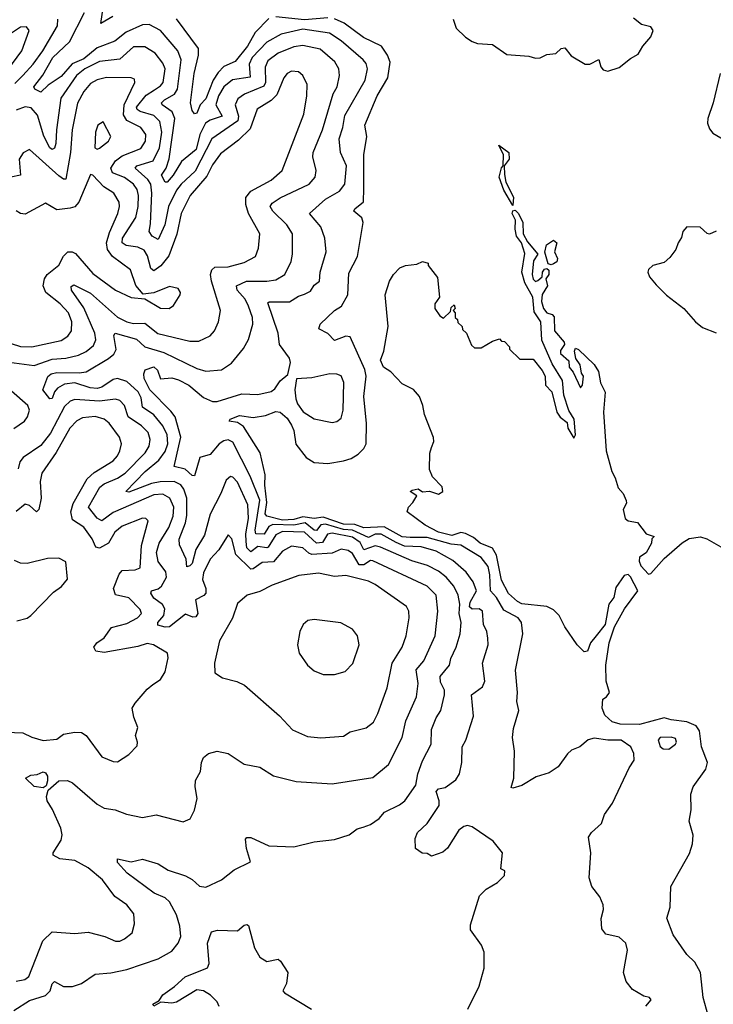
# Model space of a CAD drawing. Extents: x 1268547 to 1425625, y 515768 to 616754.
# Tile 471 of 507: x 1384141 to 1387212, y 588715 to 593072. Entities that reach past the tile are written whole.
import ezdxf

# ---------------------------------------------------------------- set-up
doc = ezdxf.new("R2010")
doc.units = 0

msp = doc.modelspace()

# ---------------------------------------------------------------- linework, layer by layer
at = {"layer": '0CON10XD'}
for points in [[(1385808.3, 590758.4), (1385742.1, 590795), (1385715, 590796.1), (1385685, 590781.4), (1385615, 590813.3), (1385575, 590815.8), (1385495, 590840.1), (1385475, 590837), (1385455, 590811.7), (1385445, 590813.3), (1385405, 590845.4), (1385355.1, 590834.9), (1385261.6, 590838.4), (1385245, 590830), (1385223.9, 590796.1), (1385187.2, 590797.2), (1385183.4, 590813.4), (1385205, 590945.5), (1385162.4, 591052.4), (1385085, 591202.9), (1385065, 591213.2), (1385045, 591208.1), (1385024.7, 591195), (1384985, 591147.5), (1384939.2, 591135), (1384915, 591053.8), (1384905, 591054.5), (1384873.9, 591083.9), (1384824.6, 591095), (1384846.2, 591186.2), (1384855.1, 591225), (1384829, 591315), (1384810.6, 591340.6), (1384716.8, 591435), (1384692.7, 591485), (1384690.6, 591505), (1384697.1, 591522.9), (1384735, 591535.8), (1384751.5, 591521.5), (1384765, 591483.5), (1384815, 591487.3), (1384845, 591479), (1384890.6, 591455), (1384955, 591400.9), (1384995, 591382.7), (1385015, 591383.3), (1385125, 591415.9), (1385196.1, 591413.9), (1385255, 591426.7), (1385270.9, 591439.1), (1385295, 591473.8), (1385328.3, 591501.7), (1385340.8, 591555), (1385336, 591575), (1385291.1, 591635), (1385285.8, 591685), (1385240.5, 591819.5), (1385245.6, 591824.4), (1385336, 591824), (1385375, 591848.8), (1385402.5, 591857.5), (1385428.8, 591871.2), (1385445, 591897.5), (1385468.9, 591915), (1385471.5, 591955), (1385498.2, 592045), (1385491.8, 592105), (1385475.3, 592155.3), (1385424.4, 592215), (1385495, 592278.6), (1385556.6, 592313.4), (1385580.6, 592345), (1385587.8, 592425), (1385561.6, 592485), (1385555.8, 592545), (1385572.6, 592595), (1385581, 592649), (1385671.4, 592805), (1385681.9, 592855), (1385675, 592878.6), (1385662.3, 592895), (1385565, 592978.4), (1385512.8, 593012.8), (1385395, 593030.6), (1385298.9, 593008.9), (1385235, 592973.3), (1385171.3, 592905), (1385158, 592875), (1385162.2, 592817.8), (1385083.4, 592806.6), (1385045, 592775.9), (1385021.2, 592735), (1385009.2, 592695), (1385038, 592645), (1384985, 592627.7), (1384964.5, 592615), (1384938.3, 592565), (1384922.3, 592497.7), (1384857.5, 592445), (1384821.5, 592385), (1384793.5, 592353.5), (1384785, 592352.9), (1384769.6, 592385), (1384790.2, 592415), (1384803.5, 592456.5), (1384828.3, 592635), (1384816.4, 592665), (1384772.6, 592695), (1384769.5, 592705), (1384781.9, 592718.1), (1384827, 592743), (1384840.4, 592765), (1384856.3, 592895), (1384841.2, 592935), (1384765, 593025.3), (1384715, 593050.7), (1384685, 593049.6), (1384613.1, 593016.9), (1384562.7, 592977.3), (1384485, 592948.4), (1384425, 592898.9), (1384373.5, 592876.5), (1384325, 592821.1), (1384266.9, 592783.1), (1384235, 592751.8), (1384208.6, 592765), (1384204.4, 592775), (1384243.5, 592826.5), (1384288.4, 592905), (1384362.3, 592975), (1384428.4, 593105)], [(1384553.4, 593086.6), (1384500, 593055), (1384510.7, 593125)], [(1384120.1, 592789.9), (1384155, 592825.2), (1384200.6, 592875), (1384243.9, 592935), (1384308.1, 593045), (1384310.5, 593075)], [(1385245, 593078.4), (1385183.8, 593016.2), (1385149.9, 592955), (1385095, 592886.8), (1385045, 592865.9), (1385020.5, 592839.5), (1384997.3, 592805), (1384965, 592722.7), (1384941, 592695), (1384925, 592658.6), (1384915, 592655.8), (1384905, 592671.2), (1384898, 592705), (1384914.5, 592835), (1384933.3, 592915), (1384933.3, 592945), (1384835.9, 593075.9)], [(1386914.2, 588705.8), (1386936.7, 588735), (1386930, 588745), (1386905, 588751.2), (1386855, 588780.8), (1386826, 588815), (1386814.3, 588855), (1386833.1, 588955), (1386825, 588986), (1386795, 589011.4), (1386735.8, 589025.8), (1386718.3, 589048.3), (1386715.8, 589095), (1386725.8, 589135), (1386724.2, 589155), (1386709.7, 589189.7), (1386675, 589236.7), (1386663.1, 589275), (1386670, 589385), (1386660, 589455), (1386673.3, 589475), (1386716.7, 589515), (1386731.2, 589555), (1386766, 589605), (1386839.3, 589760.7), (1386862.5, 589795), (1386860, 589825), (1386847.5, 589855), (1386804.4, 589884.4), (1386745, 589883.6), (1386685, 589892.1), (1386658, 589885), (1386621.4, 589855), (1386585, 589838.9), (1386566.6, 589823.4), (1386525, 589766), (1386485, 589738.8), (1386428.3, 589721.7), (1386365, 589683.3), (1386325, 589671.2), (1386317.5, 589675), (1386328.6, 589715), (1386332.5, 589835), (1386323.5, 589895), (1386328.2, 589935), (1386351.4, 590015), (1386342.7, 590055), (1386345.6, 590095), (1386337, 590193), (1386369.1, 590355), (1386362.5, 590405), (1386348.2, 590425), (1386285, 590459.4), (1386252.4, 590515), (1386226.2, 590545), (1386223.2, 590615), (1386215, 590652.7), (1386185, 590692.9), (1386095, 590747), (1386051, 590751), (1385945, 590780.2), (1385870.6, 590780.6), (1385835, 590783.8), (1385755, 590827.8), (1385665, 590823.4), (1385625, 590838.7), (1385575, 590840.4), (1385485, 590870.8), (1385445, 590865.1), (1385395, 590872.2), (1385355, 590860.5), (1385305, 590857.2), (1385235, 590875.7), (1385228.1, 590885), (1385235.9, 590935), (1385226.9, 591013.1), (1385228.5, 591058.5), (1385205.9, 591155), (1385131.5, 591271.5), (1385105, 591290.4), (1385068.8, 591295), (1385072.9, 591305), (1385115, 591320.7), (1385175, 591312.2), (1385228.9, 591321.1), (1385275, 591338.1), (1385295, 591335.2), (1385325, 591309), (1385345, 591277.9), (1385354.8, 591255), (1385363.6, 591193.6), (1385409.6, 591135), (1385445, 591112.3), (1385505, 591108.6), (1385575, 591119.6), (1385609.1, 591130.9), (1385640.1, 591149.9), (1385665.7, 591174.3), (1385675.3, 591195), (1385676.1, 591285), (1385665.2, 591405), (1385675.2, 591495), (1385668.7, 591525), (1385605, 591668.2), (1385585, 591672.1), (1385535, 591652.3), (1385505, 591684.1), (1385465.6, 591705), (1385471.4, 591725), (1385535, 591785.3), (1385566.8, 591805), (1385594.8, 591855.2), (1385599.2, 591950.7), (1385637.5, 592025), (1385661.9, 592175), (1385656, 592195), (1385621.1, 592225), (1385624.5, 592235), (1385663.3, 592266.7), (1385664.8, 592324.8), (1385665.3, 592474.7), (1385678.4, 592555), (1385669.2, 592605), (1385723.3, 592735), (1385771.2, 592815), (1385781.3, 592885), (1385770, 592915), (1385742.8, 592955), (1385663.1, 592993.1), (1385577.6, 593057.6), (1385535, 593076.3)], [(1385505, 593081.3), (1385402.4, 593072.4), (1385275, 593085.7)], [(1386060, 593075), (1386074.4, 593035), (1386114.8, 592994.8), (1386145, 592975.3), (1386167.8, 592967.7), (1386235, 592962.1), (1386297.8, 592917.8), (1386395, 592911.1), (1386425, 592901.5), (1386445, 592903.1), (1386475, 592917.8), (1386515, 592923.1), (1386539.2, 592945), (1386555, 592948.1), (1386582.4, 592912.4), (1386645, 592876.1), (1386665, 592876.4), (1386705, 592896.7), (1386715, 592864), (1386725, 592851.2), (1386745, 592844.2), (1386795, 592861.2), (1386845, 592901.2), (1386880, 592920), (1386900, 592955), (1386935, 592996.7), (1386945.8, 593025), (1386935, 593041.4), (1386895, 593051.3), (1386859, 593079)], [(1384068.1, 592821.9), (1384151.1, 592935), (1384182.5, 593025), (1384171.5, 593041.5), (1384145, 593038.7), (1384070.3, 592989.7)], [(1384115, 588687.2), (1384185, 588731.1), (1384255.9, 588754.1), (1384275.5, 588774.5), (1384285, 588806), (1384295, 588815.7), (1384335, 588794.1), (1384375, 588794), (1384415, 588806.4), (1384475, 588848.5), (1384545, 588853.9), (1384615, 588868.1), (1384755, 588916.6), (1384815, 588950), (1384842.9, 588985), (1384854.6, 589015.4), (1384850.8, 589060.8), (1384835, 589110.8), (1384805, 589168.8), (1384785, 589186.1), (1384736.3, 589206.4), (1384616.7, 589295), (1384575, 589342), (1384575, 589358), (1384635, 589345.8), (1384685, 589356.9), (1384755, 589336.2), (1384798.8, 589308.8), (1384875, 589283.3), (1384905, 589266.9), (1384937.4, 589237.4), (1384965, 589233.3), (1385034.4, 589265.6), (1385090.5, 589309.5), (1385163.8, 589345), (1385146.2, 589405), (1385141.2, 589445), (1385146.7, 589453.3), (1385165, 589452.5), (1385245, 589415.8), (1385355, 589412), (1385445.6, 589434.4), (1385535, 589444.5), (1385600, 589465), (1385635, 589491.9), (1385661.4, 589498.6), (1385695, 589510), (1385733.1, 589536.9), (1385757.1, 589565), (1385823, 589597), (1385847.1, 589615), (1385895.8, 589685), (1385904.7, 589735), (1385925, 589792.5), (1385963.6, 589866.4), (1385965, 589931.2), (1385985, 589982), (1386005.4, 590015), (1386022.7, 590085), (1386022.2, 590105), (1386005, 590140), (1386002.4, 590165), (1386044.6, 590215), (1386050, 590245), (1386074.1, 590295), (1386091.1, 590355), (1386096.6, 590405), (1386087.5, 590445), (1386089.6, 590485), (1386082.6, 590525), (1386063.8, 590565), (1386029.4, 590605), (1385995, 590632.2), (1385947.5, 590657.5), (1385877.3, 590677.3), (1385738.3, 590738.3), (1385715, 590743.6), (1385665, 590725.7), (1385648.5, 590758.5), (1385615, 590781.9), (1385525, 590799.3), (1385504.3, 590795), (1385481.9, 590758.1), (1385455.8, 590755.8), (1385402, 590805), (1385305, 590807.5), (1385275, 590792.2), (1385242, 590738), (1385235, 590734.3), (1385195, 590741.5), (1385165, 590717.4), (1385146.9, 590735), (1385143.3, 590763.3), (1385142.6, 590797.4), (1385154.9, 590864.9), (1385151.1, 590925), (1385105, 591025.5), (1385085, 591047.5), (1385075, 591050.6), (1385055, 591034.2), (1385032.4, 590975), (1384985, 590884.5), (1384959.6, 590790.4), (1384921.8, 590728.2), (1384905, 590666.4), (1384895, 590654.7), (1384881.4, 590651.4), (1384878.3, 590685), (1384848.4, 590748.4), (1384847, 590773), (1384875.9, 590845), (1384881.9, 590878.1), (1384881.6, 590955), (1384868.4, 590995), (1384855, 591013.2), (1384825, 591028.6), (1384763.2, 591026.8), (1384725, 591019.6), (1384625, 590981.9), (1384610.6, 590985), (1384697.5, 591072.5), (1384757.6, 591122.4), (1384785, 591160.7), (1384797, 591195), (1384793.8, 591235), (1384775.5, 591275), (1384735, 591323.9), (1384685, 591357.8), (1384679.3, 591399.3), (1384665.9, 591425), (1384615, 591471.9), (1384575, 591484.4), (1384555, 591479.8), (1384505, 591445.7), (1384485, 591439.7), (1384453, 591443), (1384385, 591465.2), (1384340.3, 591459.7), (1384308.1, 591441.9), (1384294.7, 591425.3), (1384285, 591396), (1384275, 591394.5), (1384243.1, 591435), (1384266.1, 591493.9), (1384280.9, 591505), (1384305, 591510.4), (1384405, 591509), (1384435, 591514.4), (1384535, 591573), (1384557.6, 591592.4), (1384567.7, 591612.3), (1384558.7, 591675), (1384564.7, 591685.3), (1384658.4, 591658.4), (1384695.4, 591625), (1384779.8, 591599.8), (1384925, 591528.1), (1384965, 591516.2), (1385035, 591522.7), (1385078.4, 591551.6), (1385132.4, 591617.6), (1385153.7, 591656.4), (1385173.8, 591725), (1385171.6, 591755), (1385154.1, 591805), (1385139.1, 591835), (1385104.6, 591875), (1385101.8, 591895), (1385145, 591915.6), (1385235.2, 591914.8), (1385275, 591921.1), (1385315.6, 591945), (1385342.9, 592002.9), (1385349.6, 592035), (1385349.4, 592125), (1385324.7, 592165), (1385261.8, 592225), (1385249.6, 592245), (1385258.8, 592261.2), (1385295, 592284.3), (1385422.5, 592345), (1385449.6, 592375), (1385453.8, 592405), (1385439.5, 592465), (1385441.3, 592485), (1385482.3, 592585), (1385529.7, 592745), (1385547.1, 592775), (1385556.6, 592825), (1385554.7, 592855), (1385536.2, 592886.2), (1385472.2, 592942.2), (1385395, 592958.1), (1385355, 592952.9), (1385286.1, 592925), (1385240.1, 592889.9), (1385227.5, 592862.5), (1385229.5, 592795), (1385222, 592778), (1385136.7, 592743.3), (1385107.3, 592722.7), (1385095.7, 592695), (1385110.8, 592645), (1385106.8, 592625), (1384992, 592545), (1384918.6, 592401.4), (1384856.4, 592345), (1384835, 592317.3), (1384800.1, 592245), (1384784.5, 592165), (1384755, 592100), (1384728.2, 592115), (1384713.9, 592135), (1384720.8, 592169.2), (1384725.8, 592305), (1384721.3, 592345), (1384708.3, 592365), (1384652.8, 592415), (1384660.5, 592425), (1384732.6, 592447.4), (1384760.1, 592505), (1384770.3, 592575), (1384761.5, 592621.5), (1384735, 592648.3), (1384675, 592666.4), (1384661.6, 592675), (1384658.5, 592685), (1384701.9, 592738.1), (1384737.8, 592762.2)], [(1384737.8, 592762.2), (1384765, 592780), (1384776.4, 592795), (1384785.2, 592855), (1384775, 592879.6), (1384741.3, 592925), (1384695, 592952.5), (1384645, 592952.9), (1384585, 592898.5), (1384495, 592887.4), (1384429.4, 592855), (1384392.5, 592825), (1384324, 592725), (1384303.8, 592585), (1384301.9, 592525), (1384295, 592503.6), (1384285, 592498.2), (1384274.3, 592505), (1384247.6, 592557.6), (1384219.8, 592649.8), (1384191.7, 592681.7), (1384165, 592687.5), (1384125, 592671.9)], [(1384095, 591556.9), (1384205, 591542.3), (1384285, 591569.8), (1384345.1, 591574.9), (1384401.8, 591588.2), (1384435, 591603.8), (1384468.8, 591631.2), (1384478.4, 591655), (1384474, 591685), (1384425, 591796.6), (1384371.1, 591875), (1384368.9, 591891.1), (1384380.4, 591899.6), (1384455, 591861.6), (1384575, 591756.2), (1384615, 591734.8), (1384645, 591728.5), (1384695, 591729.3), (1384753.3, 591683.3), (1384895, 591650.3), (1384935, 591650.4), (1384985, 591672.7), (1385003.1, 591695), (1385021.1, 591735), (1385031.1, 591785), (1384990.4, 591915), (1384986.6, 591945), (1384991.9, 591965), (1385005, 591977.2), (1385065, 591979), (1385135, 591997.5), (1385185.5, 592025), (1385198.3, 592061.7), (1385204.6, 592125), (1385154, 592214), (1385142, 592255), (1385142, 592285), (1385165, 592314.2), (1385255, 592361.8), (1385303.8, 592405), (1385399.2, 592655), (1385412.9, 592735), (1385413.6, 592785), (1385395.3, 592825.3), (1385375, 592841.1), (1385345, 592844.5), (1385325, 592834.4), (1385310.7, 592815), (1385279.4, 592740.6), (1385255.4, 592715), (1385193.1, 592676.9), (1385161.2, 592588.8), (1385110.7, 592539.3), (1385030.6, 592479.4), (1384995, 592430.4), (1384969.4, 592380.6), (1384896.7, 592295), (1384856.3, 592215), (1384836.3, 592123.7), (1384802.3, 592027.7), (1384766.9, 591983.1), (1384735, 591961.2), (1384721.9, 591971.9), (1384707.8, 592027.8), (1384692.1, 592052.1), (1384665, 592066.4), (1384612.9, 592072.8), (1384594.3, 592085), (1384596.4, 592105), (1384655, 592196.7), (1384665.5, 592245.5), (1384667.4, 592295), (1384661.4, 592321.4), (1384644.7, 592345), (1384605, 592373.7), (1384551.5, 592395), (1384544.8, 592415), (1384565, 592448), (1384595, 592469.7), (1384677.5, 592502.5), (1384698, 592535), (1384699.2, 592565), (1384677.7, 592595), (1384615, 592626.8), (1384600.9, 592650.9), (1384603.2, 592695), (1384650.9, 592795), (1384648.9, 592808.9), (1384635.4, 592815.4), (1384525, 592816.6), (1384485, 592807), (1384455, 592790), (1384425.8, 592755), (1384396.9, 592703.1), (1384373.2, 592585), (1384365.9, 592485), (1384345, 592367.1), (1384335, 592367.1), (1384315, 592381.1), (1384185, 592498.5), (1384156.3, 592483.7), (1384139.1, 592455), (1384144.2, 592385), (1384101.4, 592375)], [(1387242, 592835), (1387211.8, 592705), (1387187.5, 592635), (1387187.1, 592615), (1387195, 592590), (1387210.3, 592570.3), (1387273, 592533)], [(1384485, 592500), (1384495, 592504.2), (1384534.3, 592535), (1384544.4, 592555), (1384510.7, 592620.7), (1384486.9, 592605), (1384477.3, 592575), (1384473.8, 592505), (1384485, 592500)], [(1386325, 592250), (1386285, 592317.5), (1386263.9, 592375), (1386275, 592417.5), (1386282.5, 592425), (1386284.1, 592475), (1386262.5, 592517.5), (1386306.7, 592485), (1386308.9, 592455), (1386285.6, 592425), (1386287.5, 592387.5), (1386293.6, 592353.6), (1386327.4, 592287.4), (1386325, 592250)], [(1383965, 591682.9), (1384145, 591626.2), (1384194.8, 591624.8), (1384325, 591652.6), (1384355, 591671.2), (1384370.9, 591695), (1384372.4, 591735), (1384357.6, 591775), (1384320.3, 591815), (1384256.4, 591865), (1384244.8, 591895), (1384250.8, 591925), (1384262.5, 591945), (1384314, 591986), (1384335, 592026.2), (1384355, 592044.7), (1384373.8, 592045), (1384387.8, 592037.8), (1384465, 591949.3), (1384565, 591875.4), (1384635, 591843.5), (1384695, 591837.5), (1384765, 591795.6), (1384802.5, 591795), (1384822.8, 591807.2), (1384852, 591855), (1384854, 591865), (1384843, 591883), (1384805, 591891.4), (1384735, 591863.1), (1384688, 591858), (1384655.4, 591895.4), (1384631.8, 591965), (1384552.5, 592025), (1384529.6, 592055), (1384525.5, 592085), (1384538.7, 592131.3), (1384575.8, 592215), (1384583.4, 592245), (1384581.3, 592265), (1384558.2, 592305), (1384513.4, 592333.4), (1384465, 592384.2), (1384455, 592387.5), (1384403.8, 592265), (1384385.2, 592244.8), (1384365, 592238.5), (1384305, 592231.4), (1384255, 592260), (1384165, 592211.5), (1384145, 592214.5), (1384125, 592226.5)], [(1385965, 591178.6), (1385974.6, 591205), (1385973.2, 591223.2), (1385933.1, 591325), (1385926.9, 591365), (1385911.4, 591405), (1385885, 591435.8), (1385835, 591460.8), (1385784.7, 591514.7), (1385752.5, 591535), (1385738.8, 591565), (1385753.3, 591605), (1385773.3, 591715), (1385760, 591855), (1385778.8, 591915), (1385796.7, 591945), (1385825, 591973.8), (1385850, 591985), (1385899.3, 591990.7), (1385925, 592002.5), (1385950, 591995), (1385950, 591985), (1385991.7, 591931.7), (1386000, 591845), (1385980, 591815), (1385980, 591795), (1386001.7, 591761.7), (1386018.3, 591751.7), (1386048.3, 591781.7), (1386051.7, 591798.3), (1386065, 591810), (1386070, 591795), (1386060, 591785), (1386070, 591775), (1386070, 591755), (1386080, 591745), (1386081.7, 591731.7), (1386100, 591715), (1386101.7, 591701.7), (1386120, 591685), (1386141.7, 591631.7), (1386155, 591620), (1386185, 591620), (1386235, 591650), (1386265, 591660), (1386275, 591650), (1386288.3, 591648.3), (1386310, 591625), (1386310, 591615), (1386355, 591570), (1386415, 591570), (1386455, 591520), (1386467.5, 591495), (1386470, 591455), (1386497.5, 591425), (1386520, 591335), (1386533.6, 591313.6), (1386565, 591290), (1386567.5, 591265), (1386595, 591220), (1386602.5, 591235), (1386595.7, 591305), (1386572.2, 591342.2), (1386550.9, 591410.9), (1386545, 591476), (1386498.9, 591548.9), (1386453.8, 591653.8), (1386448.1, 591735), (1386419.7, 591779.7), (1386413.1, 591845), (1386378.5, 591908.5), (1386364, 591955), (1386378.1, 592038.1), (1386362.4, 592085), (1386340.9, 592115), (1386334.7, 592145), (1386336.8, 592185), (1386322.4, 592215), (1386325, 592226.7), (1386335, 592229.4), (1386350.4, 592215), (1386369.1, 592175), (1386371.1, 592125), (1386389.4, 592089.4), (1386435.7, 592035), (1386416.4, 592005), (1386410.6, 591945), (1386414.3, 591924.3), (1386425, 591913.6), (1386435, 591917.8), (1386454.4, 591935), (1386456.5, 591955), (1386465, 591968.6), (1386475, 591972), (1386484.3, 591964.3), (1386484.4, 591945), (1386470.8, 591925), (1386478, 591895), (1386454.2, 591855.8), (1386452.2, 591825), (1386460.4, 591795), (1386474.7, 591774.8), (1386498.1, 591768.1), (1386507.3, 591757.3), (1386509.4, 591695), (1386552.5, 591645), (1386553.3, 591635), (1386535, 591608.8), (1386535.7, 591595), (1386572, 591562), (1386574.6, 591535), (1386592.2, 591512.2), (1386625, 591442.5), (1386632.5, 591455), (1386637.5, 591495), (1386628.3, 591508.3), (1386622.5, 591545), (1386603.6, 591573.6), (1386597.5, 591605), (1386601.7, 591618.3), (1386615, 591612.5), (1386685, 591546), (1386703.3, 591515), (1386712.5, 591465), (1386733.9, 591423.9), (1386725.5, 591335), (1386737.7, 591165), (1386762.4, 591072.4), (1386778.1, 591045), (1386791.3, 591001.3), (1386812.9, 590975), (1386825.8, 590945), (1386827.3, 590932.7), (1386813.1, 590905), (1386822.7, 590865), (1386835, 590854.3), (1386877, 590847), (1386915, 590797.5), (1386950, 590785), (1386940, 590775), (1386938.8, 590755), (1386915, 590713.3), (1386886.2, 590693.8), (1386883.4, 590676.6), (1386890.8, 590655), (1386925, 590618.5), (1386935, 590621.1), (1386995, 590688.5), (1387075, 590757.3), (1387105.8, 590775.8), (1387155, 590783.8), (1387184.2, 590774.2), (1387245, 590738.8)], [(1387225, 592136), (1387195, 592124), (1387185, 592126), (1387154.4, 592154.4), (1387095, 592156), (1387077.5, 592135), (1387071.7, 592108.3), (1387056, 592085), (1387046, 592055), (1387020.2, 592019.8), (1386995, 591998.6), (1386945, 591984.2), (1386925, 591966.2), (1386922.5, 591955), (1386930, 591935), (1386959.1, 591899.1), (1387005, 591854), (1387081.2, 591795), (1387133.3, 591735), (1387165, 591710), (1387225, 591686.7)], [(1386495, 591987.5), (1386481.7, 591991.7), (1386466.5, 592043.5), (1386473.3, 592076.7), (1386505, 592096.9), (1386519.4, 592085), (1386509.5, 592045), (1386522.9, 592015), (1386519.5, 592000.5), (1386505, 591991.4), (1386495, 591987.5)], [(1385525, 591289.2), (1385545, 591294.2), (1385565, 591308.8), (1385573.6, 591345), (1385576.3, 591466.3), (1385565, 591496.2), (1385545, 591504.2), (1385515, 591505.6), (1385435, 591486.9), (1385367, 591483), (1385360, 591435), (1385363.3, 591395), (1385371.7, 591371.7), (1385396.8, 591336.8), (1385445.8, 591305.8), (1385525, 591289.2)], [(1384115, 591263.2), (1384162.2, 591295), (1384176.5, 591315), (1384184.7, 591345), (1384177.1, 591365), (1384105, 591429)], [(1384125, 588817.5), (1384164, 588825), (1384182.4, 588837.6), (1384244.3, 588995.7), (1384285, 589035.8), (1384385, 589028.1), (1384445, 589034.4), (1384518.8, 589015), (1384565, 588994.6), (1384585, 588993.6), (1384606, 589004), (1384638.9, 589031.1), (1384649.7, 589070.3), (1384646.7, 589115), (1384615.5, 589155), (1384562.6, 589192.6), (1384508, 589265), (1384445, 589319), (1384385, 589351.4), (1384318.5, 589358.5), (1384290, 589375), (1384290, 589385), (1384325, 589440.8), (1384330, 589465), (1384323.5, 589495), (1384287, 589577), (1384263.3, 589615), (1384260.4, 589635), (1384266.8, 589663.2), (1384315, 589703.5), (1384352.5, 589705), (1384375, 589694.4), (1384485, 589600.4), (1384515, 589582.1), (1384563.3, 589575), (1384614.2, 589555.8), (1384685, 589541.4), (1384745, 589552.9), (1384865, 589521.9), (1384896.7, 589535), (1384915.8, 589574.2), (1384926.9, 589625), (1384917.6, 589677.6), (1384920, 589705), (1384942.2, 589745), (1384945.7, 589785), (1384955, 589806.7), (1384976.7, 589825), (1385015, 589835.6), (1385063.8, 589825), (1385135, 589777.1), (1385205, 589764.2), (1385265, 589725.8), (1385365, 589701.4), (1385525, 589690), (1385705, 589718.2), (1385773.7, 589776.3), (1385835.3, 589895), (1385851, 589969), (1385897.7, 590075), (1385905.4, 590135), (1385896.9, 590195), (1385930.3, 590235), (1385980.6, 590345), (1385992.8, 590455), (1385985.8, 590525), (1385945.5, 590565.5), (1385705, 590677.7), (1385695, 590678.4), (1385665, 590659.7), (1385645, 590659.8), (1385615, 590709.8), (1385595, 590723), (1385565, 590728.6), (1385525, 590711), (1385435, 590705.7), (1385421.1, 590711.1), (1385395, 590735.7), (1385345, 590742.1), (1385305, 590720.6), (1385265, 590673.6), (1385215, 590670), (1385175, 590641.9), (1385165, 590641.3), (1385098.8, 590705), (1385080, 590775), (1385065, 590792), (1385023.5, 590726.5), (1384985, 590684.5), (1384955.3, 590625), (1384950, 590595), (1384964.8, 590555), (1384965.9, 590535), (1384956.3, 590523.7), (1384920.4, 590505), (1384930.3, 590445), (1384920.9, 590429.1), (1384908.3, 590428.2), (1384875, 590441.4), (1384805, 590385.3), (1384785, 590383.9), (1384752.4, 590392.4), (1384753.6, 590405), (1384778.9, 590435), (1384784.3, 590465), (1384774.2, 590484.2), (1384735, 590512.9), (1384721.3, 590535), (1384724.8, 590545.2), (1384755, 590553.9), (1384769.4, 590565), (1384791.9, 590605), (1384788.1, 590628.1), (1384754.3, 590675), (1384746.9, 590715), (1384759.2, 590755), (1384801.2, 590825), (1384820.8, 590875), (1384824.1, 590915), (1384805.4, 590955.4), (1384775, 590973), (1384735, 590969.2), (1384555, 590892), (1384505, 590854.1), (1384485, 590865.9), (1384445.6, 590915), (1384496.3, 591003.7), (1384515, 591018.5), (1384575, 591042.8), (1384608.1, 591065), (1384696.2, 591155), (1384715, 591184.4), (1384719.7, 591215), (1384709.7, 591245), (1384680.4, 591275), (1384621.1, 591315), (1384605.6, 591365.6), (1384585, 591387.8), (1384565, 591393.6), (1384495, 591384.2), (1384385, 591391), (1384365, 591383.8), (1384340.1, 591359.9), (1384277.2, 591242.8), (1384235, 591188.6), (1384156.8, 591135), (1384142.4, 591115), (1384135, 591084.4)], [(1384045, 589920.8), (1384155, 589916.2), (1384195, 589896.4), (1384245, 589881.8), (1384305, 589888.8), (1384335, 589910), (1384385, 589918.6), (1384415, 589917.1), (1384435.8, 589905), (1384505, 589809.4), (1384555, 589788.9), (1384575, 589788.1), (1384625, 589820), (1384660.7, 589859.3), (1384663.3, 589875), (1384654.3, 589905), (1384665, 589940), (1384646.9, 589985), (1384640, 590025), (1384652.1, 590047.9), (1384705, 590110), (1384730.5, 590129.5), (1384765, 590152), (1384785, 590186.2), (1384798, 590248), (1384795, 590268.8), (1384733.8, 590305), (1384705, 590311.5), (1384665, 590298.7), (1384515, 590272.3), (1384478.3, 590278.3), (1384470, 590295), (1384482.9, 590315), (1384515, 590336.5), (1384548, 590382), (1384615, 590399.4), (1384662.7, 590425), (1384680.7, 590445), (1384675, 590462.2), (1384625, 590513.5), (1384565, 590526.7), (1384557.2, 590555), (1384582, 590618), (1384595, 590634.7), (1384652.3, 590637.7), (1384675, 590645.8), (1384680, 590745), (1384709.4, 590855), (1384700, 590865), (1384685, 590866.2), (1384595, 590830.3), (1384563.1, 590805), (1384534.6, 590755.4), (1384495, 590733.2), (1384478, 590738), (1384462.8, 590775), (1384425, 590826.9), (1384375, 590859.2), (1384368.4, 590895), (1384378.6, 590931.4), (1384440, 591040), (1384471, 591069), (1384555, 591120.7), (1384575, 591142.7), (1384585.3, 591165), (1384592.3, 591195), (1384583.8, 591225), (1384537.2, 591287.2), (1384515.5, 591305), (1384475, 591315.6), (1384419.1, 591310.9), (1384395, 591297.8), (1384363.3, 591265), (1384302.9, 591157.1), (1384238.7, 591065), (1384231.2, 591028.8), (1384236.6, 590955), (1384225.3, 590905), (1384215, 590894.3), (1384185, 590922), (1384165, 590927.8), (1384125, 590896.3)], [(1387188.9, 588665), (1387167.8, 588745), (1387156, 588855), (1387130.6, 588900.6), (1387095.6, 588935), (1387035, 589022), (1387005.9, 589095.9), (1387021.9, 589145), (1387023.7, 589236.3), (1387107.2, 589382.8), (1387120.4, 589425), (1387123.6, 589463.6), (1387106, 589525), (1387114.4, 589575), (1387113.3, 589645), (1387122.7, 589677.3), (1387178.9, 589755), (1387186.7, 589785), (1387160, 589855), (1387151.4, 589925), (1387137.1, 589947.1), (1387095.2, 589965.2), (1387025, 589973.4), (1386995, 589982.7), (1386885, 589953.3), (1386800, 589955), (1386764.2, 589965), (1386732, 589995), (1386720, 590025), (1386722.5, 590065), (1386740, 590075), (1386752.5, 590095), (1386737.5, 590145), (1386736.2, 590215), (1386750.8, 590315), (1386774.7, 590385), (1386819.7, 590465), (1386878.2, 590545), (1386845, 590606.5), (1386835, 590617.3), (1386817.4, 590612.6), (1386780.8, 590559.3), (1386771.4, 590515), (1386750.3, 590485), (1386733.3, 590395), (1386694.3, 590345.7), (1386668.1, 590315), (1386655, 590278), (1386640, 590275), (1386610, 590305), (1386554.4, 590385), (1386530, 590435), (1386505, 590460), (1386474.7, 590474.7), (1386365, 590487.3), (1386345, 590496.8), (1386305, 590532.5), (1386275, 590592.2), (1386252.3, 590702.3), (1386234.1, 590734.1), (1386180.5, 590755), (1386151.2, 590781.2), (1386115, 590798.6), (1386095, 590802.3), (1386055, 590790.2), (1385995, 590804.8), (1385937.1, 590835), (1385857.5, 590895), (1385862.5, 590915), (1385882.5, 590935), (1385900, 590965), (1385870, 590985), (1385879.3, 590990.7), (1385905, 590996.7), (1385925, 590982.5), (1385955, 590985.5), (1385995, 590972.9), (1386014.2, 590985), (1386011.5, 591005), (1385969.7, 591049.7), (1385955, 591082), (1385956.6, 591153.4), (1385965, 591178.6)], [(1386125, 588692.5), (1386176.2, 588795), (1386197.5, 588875), (1386197.5, 588945), (1386186.1, 588976.1), (1386137.5, 589045), (1386137, 589067), (1386176.7, 589195), (1386205.9, 589224.1), (1386256.2, 589253.8), (1386288, 589285), (1386290, 589305), (1386272, 589315), (1386279.1, 589385), (1386237.3, 589437.3), (1386145, 589499.6), (1386123.8, 589506.2), (1386107.8, 589502.2), (1386086, 589485), (1386035, 589406.2), (1386015, 589388.8), (1385965, 589370), (1385945, 589382.5), (1385923, 589383), (1385893.3, 589405), (1385891.7, 589448.3), (1385902.9, 589475), (1385945.6, 589515), (1385998.7, 589595), (1385998.4, 589615), (1385985, 589657.1), (1385995, 589667.7), (1386025.3, 589674.7), (1386071.8, 589708.2), (1386088.1, 589735), (1386098.9, 589785), (1386100, 589855), (1386116.1, 589883.9), (1386150.4, 589989.6), (1386142.2, 590085), (1386189.9, 590120.1), (1386200.4, 590145), (1386190.3, 590225), (1386216.2, 590305), (1386214.6, 590334.6), (1386210, 590365), (1386194.7, 590395), (1386190.3, 590455), (1386175, 590464.8), (1386144.1, 590464.1), (1386133.3, 590473.3), (1386136.3, 590495), (1386163.8, 590545), (1386149.7, 590585), (1386117.6, 590627.6), (1386058.4, 590678.4), (1385985, 590719.6), (1385919.4, 590739.4), (1385845, 590742.2), (1385808.3, 590758.4)], [(1384128, 590412), (1384175, 590424), (1384190, 590435), (1384290.5, 590539.5), (1384326.4, 590563.6), (1384353.6, 590596.4), (1384345, 590672.5), (1384315, 590690), (1384265, 590687.5), (1384175, 590665.6), (1384145, 590666.9), (1384118.9, 590678.9)], [(1385475, 589894.5), (1385575, 589901.9), (1385605, 589920), (1385675, 589938), (1385707.2, 589962.8), (1385727.7, 590002.3), (1385767.8, 590115), (1385790.8, 590225), (1385835.3, 590295), (1385852.9, 590345), (1385866.4, 590425), (1385863.5, 590455), (1385854.4, 590475), (1385715, 590572.9), (1385685, 590587.3), (1385585, 590612.2), (1385535, 590608.8), (1385465, 590622.9), (1385377.4, 590612.6), (1385259.8, 590570.2), (1385205, 590542.1), (1385148.8, 590525), (1385105, 590488.8), (1385083.3, 590423.3), (1385026.1, 590323.9), (1385004, 590225), (1385005, 590182.5), (1385039.7, 590159.7), (1385103.4, 590143.4), (1385136.9, 590126.9), (1385290.9, 589990.9), (1385349.8, 589929.8), (1385415, 589900), (1385475, 589894.5)], [(1385535, 590174), (1385582.3, 590187.7), (1385616.9, 590223.1), (1385644.3, 590305), (1385637.5, 590345), (1385614.5, 590374.5), (1385563.4, 590403.4), (1385445, 590418.2), (1385417, 590413), (1385395.7, 590395), (1385381.9, 590365), (1385372, 590305), (1385378.3, 590268.3), (1385416, 590215), (1385445, 590190.8), (1385485, 590174.3), (1385535, 590174)], [(1387015, 589844.2), (1387045, 589866.2), (1387049.4, 589875), (1387045, 589891.2), (1387026.4, 589896.4), (1386977.5, 589895), (1386967.5, 589885), (1386976.4, 589856.4), (1386990, 589845), (1387015, 589844.2)], [(1384245, 589672.7), (1384205, 589678.8), (1384167.5, 589715), (1384190.9, 589729.1), (1384218.2, 589731.8), (1384245, 589743.8), (1384255, 589738.8), (1384264.1, 589724.1), (1384264.3, 589704.3), (1384258.9, 589681.1), (1384245, 589672.7)], [(1385024.3, 588705), (1385015.5, 588725.5), (1384986, 588755), (1384955, 588774.8), (1384925, 588778.3), (1384835, 588724.2), (1384815, 588720), (1384766, 588724), (1384735, 588706.7), (1384731.4, 588715), (1384758.3, 588731.7), (1384775, 588756.5), (1384826.9, 588793.1), (1384873.3, 588836.7), (1384973.3, 588876.7), (1384980, 588895), (1384972.6, 588985), (1384990, 589035), (1385016.8, 589043.2), (1385105, 589039.4), (1385135, 589064.5), (1385147.6, 589067.6), (1385155, 589063.8), (1385180.4, 588965), (1385203.8, 588923.8), (1385235, 588904.6), (1385285, 588914.5), (1385296.3, 588906.3), (1385327.8, 588855), (1385322.7, 588807.3), (1385306.7, 588775), (1385313.8, 588765), (1385433, 588693)]]:
    msp.add_lwpolyline(points, dxfattribs=at)

doc.saveas('drawing.dxf')
